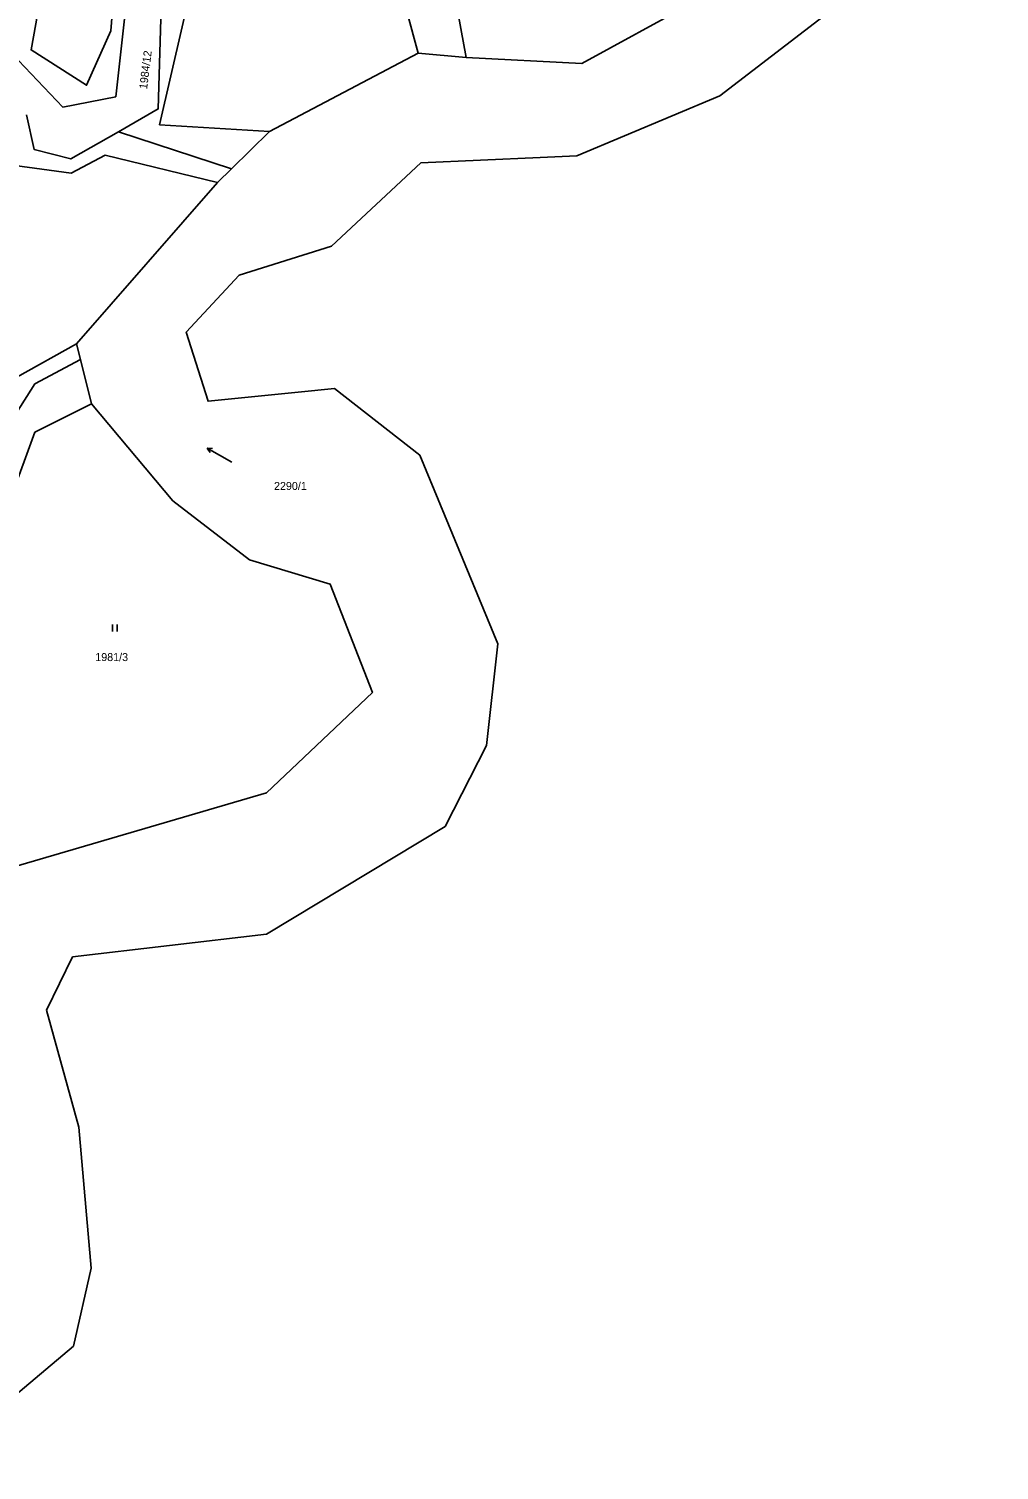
# Model space of a CAD drawing. Extents: x -504988 to -494607, y -1123820 to -1114018.
# Drawn here: x -495202.8 to -494996.8, y -1120227.2 to -1119921.1 of the extents above; entities that cross this region are included whole.
import ezdxf

# ---------------------------------------------------------------- set-up
doc = ezdxf.new("R2010")
doc.units = 0
for name, color, linetype in [('Hranice parcel', 7, 'Continuous'), ('Parcelní čísla', 7, 'Continuous'), ('Značky kultur', 7, 'Continuous')]:
    doc.layers.add(name, color=color, linetype=linetype)

msp = doc.modelspace()

# ---------------------------------------------------------------- linework, layer by layer
at = {"layer": 'Hranice parcel'}
for p, q in [((-495151.73, -1119942.92), (-495120.16, -1119926.31)), ((-495120.16, -1119926.31), (-495109.96, -1119927.23)), ((-495159.76, -1119950.82), (-495183.78, -1119942.96)), ((-495159.76, -1119950.82), (-495151.73, -1119942.92)), ((-495162.77, -1119953.78), (-495159.76, -1119950.82)), ((-495192.69, -1119988.04), (-495162.77, -1119953.78)), ((-495191.85, -1119991.36), (-495192.69, -1119988.04)), ((-495189.47, -1120000.77), (-495191.85, -1119991.36)), ((-495137.92, -1119997.46), (-495145.65, -1119998.25)), ((-495119.79, -1120011.63), (-495137.92, -1119997.46)), ((-495103.21, -1120051.73), (-495119.79, -1120011.63)), ((-495193.55, -1120118.2), (-495199.06, -1120129.5)), ((-495189.56, -1120184.28), (-495193.35, -1120200.84)), ((-495193.35, -1120200.84), (-495224.49, -1120227.2))]:
    msp.add_line(p, q, dxfattribs=at)
for points in [[(-495056.13, -1119935.34), (-495031.14, -1119916.16), (-495013.47, -1119884.21), (-495000.1, -1119868.03), (-495008.64, -1119832.92), (-495024.96, -1119824.36), (-495045.76, -1119824.21), (-495057.27, -1119832.56), (-495068.4, -1119849), (-495098.75, -1119852.45), (-495101.49, -1119843.61), (-495078.43, -1119829.3), (-495066.52, -1119816.04), (-495064.31, -1119765.67), (-495072.01, -1119752.89), (-495044.64, -1119733.97), (-495030.56, -1119767.56), (-495029.68, -1119783.69), (-495012.25, -1119801.88), (-494996.83, -1119805.52)], [(-495343.9, -1119982.42), (-495327.68, -1119980.92), (-495305.05, -1119971.25), (-495284.16, -1119958.36), (-495281.55, -1119936.61), (-495283.64, -1119928.39), (-495282.25, -1119916.47), (-495266.93, -1119905.19), (-495235.95, -1119899.71), (-495223.96, -1119904.34), (-495211.58, -1119913.57), (-495206.36, -1119926.46), (-495195.57, -1119937.74), (-495184.33, -1119935.55), (-495179.54, -1119892.19), (-495210.88, -1119877.47), (-495246.96, -1119865.26), (-495265, -1119857.06), (-495271.11, -1119851.05), (-495278.84, -1119839.39)], [(-495109.96, -1119927.23), (-495085.44, -1119928.49), (-495061.87, -1119915.62), (-495046.11, -1119898.91), (-495024.92, -1119864.89), (-495030.07, -1119853.88), (-495045.22, -1119855.38), (-495063.72, -1119868.45), (-495082.7, -1119872.96), (-495103.09, -1119874.72)], [(-495177.79, -1119869.16), (-495153.91, -1119874.28), (-495137.63, -1119879.49), (-495129.11, -1119893.14), (-495120.16, -1119926.31)], [(-495109.96, -1119927.23), (-495116.76, -1119890.16), (-495103.09, -1119874.72)], [(-495151.73, -1119942.92), (-495175.03, -1119941.49), (-495167.86, -1119910.2), (-495175.99, -1119880.58)], [(-495183.78, -1119942.96), (-495175.31, -1119938.13), (-495174.23, -1119899.72), (-495178.98, -1119885.92)], [(-495200.46, -1119915.34), (-495202.31, -1119925.61), (-495190.53, -1119933.08), (-495185.41, -1119921.57), (-495183.2, -1119893.89)], [(-495094.24, -1119948.46), (-495086.45, -1119948.11), (-495056.13, -1119935.34)], [(-495203.28, -1119939.37), (-495201.68, -1119946.74), (-495193.89, -1119948.74), (-495183.78, -1119942.96)], [(-495162.77, -1119953.78), (-495186.59, -1119947.96), (-495193.84, -1119951.74), (-495231.79, -1119946.58), (-495258.58, -1119950.15), (-495280.33, -1119969.42), (-495293.34, -1119977.49), (-495303.87, -1119989.13), (-495302.22, -1119997.12), (-495320.38, -1120021.3), (-495350.27, -1120039.48), (-495372.78, -1120055.43), (-495364.34, -1120069.68), (-495346.81, -1120079.75), (-495329.38, -1120070.03), (-495307.36, -1120073.23), (-495287.01, -1120084.4), (-495291.95, -1120113.15), (-495283.79, -1120135.36), (-495287.39, -1120143.94)], [(-495138.55, -1119967.26), (-495119.61, -1119949.58), (-495094.24, -1119948.46)], [(-495145.65, -1119998.25), (-495164.76, -1120000.21), (-495169.39, -1119985.53), (-495158.18, -1119973.4), (-495138.55, -1119967.26)], [(-495192.69, -1119988.04), (-495205.36, -1119995.09), (-495213.17, -1120009.76), (-495220.61, -1120034.11), (-495232.66, -1120094.06), (-495248.02, -1120135.93), (-495245.63, -1120136.9)], [(-495245.63, -1120136.9), (-495230.78, -1120094.91), (-495218.51, -1120033.51), (-495209.35, -1120008.79), (-495201.49, -1119996.53), (-495191.85, -1119991.36)], [(-495245.63, -1120136.9), (-495240.52, -1120138.96), (-495221.78, -1120096.27), (-495211.93, -1120035.18), (-495201.51, -1120006.77), (-495189.47, -1120000.77)], [(-495221.51, -1120122.19), (-495208.59, -1120099.85), (-495152.35, -1120083.38), (-495129.87, -1120062.04), (-495138.82, -1120039.08), (-495155.95, -1120033.87), (-495172.26, -1120021.34), (-495189.47, -1120000.77)], [(-495103.21, -1120051.73), (-495105.66, -1120073.33), (-495114.4, -1120090.53)], [(-495114.4, -1120090.53), (-495152.37, -1120113.34), (-495193.55, -1120118.2)], [(-495199.06, -1120129.5), (-495192.19, -1120154.39), (-495189.56, -1120184.28)]]:
    msp.add_lwpolyline(points, dxfattribs=at)
at = {"layer": 'Značky kultur'}
for p, q in [((-495159.72, -1120013.16), (-495164.92, -1120010.16)), ((-495164.92, -1120010.16), (-495164.32, -1120011.09)), ((-495164.92, -1120010.16), (-495163.82, -1120010.22)), ((-495185.05, -1120049.13), (-495185.05, -1120047.63)), ((-495184.05, -1120049.13), (-495184.05, -1120047.63))]:
    msp.add_line(p, q, dxfattribs=at)

# ---------------------------------------------------------------- texts
at = {"layer": 'Parcelní čísla'}
msp.add_text('1984/12', height=1.7, rotation=83, dxfattribs=at).set_placement((-495177.7, -1119934.01))
for s, p in [('2290/1', (-495150.75, -1120019.04)), ('1981/3', (-495188.69, -1120055.38))]:
    msp.add_text(s, height=1.7, dxfattribs=at).set_placement(p)

doc.saveas('drawing.dxf')
